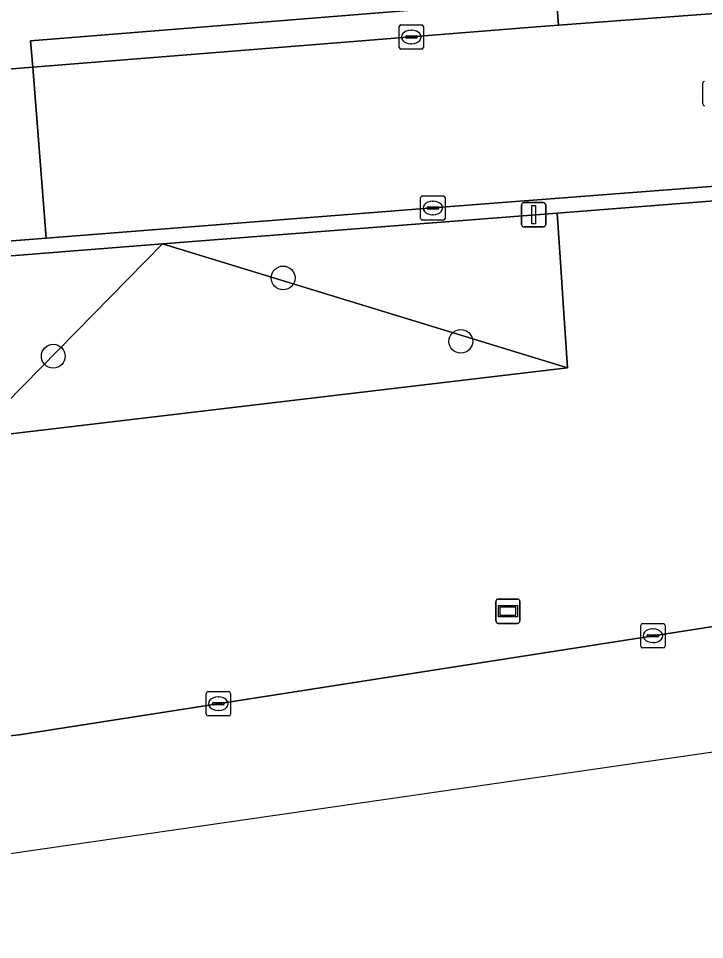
# Model space of a CAD drawing. Extents: x 159680 to 160786, y 387323 to 388340.
# Drawn here: x 160376.49 to 160404.67, y 387473.63 to 387511.5 of the extents above; entities that cross this region are included whole.
import ezdxf

# ---------------------------------------------------------------- set-up
doc = ezdxf.new("R2010")
doc.units = 0
for name, color, linetype in [('IMGEO_Berm_groen', 7, 'Continuous'), ('IMGEO_Boom', 7, 'Continuous'), ('IMGEO_Groenvoorziening', 7, 'Continuous'), ('IMGEO_Kolk', 7, 'Continuous'), ('IMGEO_Lichtmast', 7, 'Continuous'), ('IMGEO_Reclamebord', 7, 'Continuous'), ('IMGEO_Rijbaan_lokaal_gesloten', 7, 'Continuous'), ('IMGEO_Rijbaan_lokaal_open', 7, 'Continuous'), ('IMGEO_Rioolput', 7, 'Continuous'), ('IMGEO_Verkeerseiland_open', 7, 'Continuous'), ('IMGEO_Voetpad_open', 7, 'Continuous')]:
    doc.layers.add(name, color=color, linetype=linetype)

msp = doc.modelspace()

# ---------------------------------------------------------------- linework, layer by layer
at = {"layer": 'IMGEO_Berm_groen'}
for points in [[(160456.86, 387494.604), (160456.428, 387500), (160455.79, 387507.982), (160398.613, 387503.497), (160398.766, 387501.273), (160398.853, 387500), (160399.05, 387497.13), (160374.55, 387494.225), (160375.463, 387486.11), (160359.459, 387485.249), (160358.13, 387497.057), (160352.208, 387493.044), (160349.818, 387491.691), (160347.313, 387490.564), (160344.18, 387489.45), (160340.904, 387488.352), (160341.789, 387482.58)], [(160342.2, 387482.143), (160353.013, 387481.721), (160363.695, 387481.434), (160368.475, 387481.431), (160371.509, 387481.54), (160376.514, 387482.056), (160456.86, 387494.604)]]:
    msp.add_lwpolyline(points, dxfattribs=at)
at = {"layer": 'IMGEO_Boom'}
for centre in [(160387.362, 387500.827), (160394.66, 387498.223), (160377.922, 387497.611)]:
    msp.add_circle(centre, 0.489, dxfattribs=at)
at = {"layer": 'IMGEO_Groenvoorziening'}
for points in [[(160399.05, 387497.13), (160398.853, 387500), (160398.766, 387501.273), (160398.613, 387503.497), (160382.406, 387502.225)], [(160382.406, 387502.225), (160374.55, 387494.225), (160399.05, 387497.13)]]:
    msp.add_lwpolyline(points, close=True, dxfattribs=at)
for points in [[(160362.472, 387500), (160362.322, 387499.899), (160375.463, 387486.11), (160374.55, 387494.225), (160382.406, 387502.225)], [(160382.406, 387502.225), (160370.146, 387501.264), (160366.2, 387500.954)]]:
    msp.add_lwpolyline(points, dxfattribs=at)
at = {"layer": 'IMGEO_Kolk'}
for p, q in [((160392.127, 387510.306), (160392.127, 387511.158)), ((160392.202, 387511.232), (160393.054, 387511.232)), ((160393.128, 387511.158), (160393.128, 387510.306)), ((160392.386, 387510.726), (160392.386, 387510.738)), ((160392.824, 387510.689), (160392.426, 387510.689)), ((160392.429, 387510.775), (160392.827, 387510.775)), ((160392.615, 387511.012), (160392.64, 387511.012)), ((160392.87, 387510.738), (160392.87, 387510.726)), ((160392.638, 387510.452), (160392.613, 387510.452)), ((160393.054, 387510.232), (160392.202, 387510.232)), ((160393.012, 387503.278), (160393.012, 387504.13)), ((160393.087, 387504.204), (160393.939, 387504.204)), ((160393.5, 387503.984), (160393.525, 387503.984)), ((160394.013, 387504.13), (160394.013, 387503.278)), ((160393.271, 387503.698), (160393.271, 387503.71)), ((160393.709, 387503.661), (160393.311, 387503.661)), ((160393.314, 387503.747), (160393.712, 387503.747)), ((160393.755, 387503.71), (160393.755, 387503.698)), ((160393.939, 387503.204), (160393.087, 387503.204)), ((160393.523, 387503.424), (160393.498, 387503.424)), ((160402.052, 387485.696), (160402.052, 387486.548)), ((160402.127, 387486.622), (160402.979, 387486.622)), ((160403.053, 387486.548), (160403.053, 387485.696)), ((160402.311, 387486.116), (160402.311, 387486.128)), ((160402.749, 387486.079), (160402.351, 387486.079)), ((160402.354, 387486.165), (160402.752, 387486.165)), ((160402.54, 387486.402), (160402.565, 387486.402)), ((160402.795, 387486.128), (160402.795, 387486.116)), ((160402.563, 387485.842), (160402.538, 387485.842)), ((160402.979, 387485.622), (160402.127, 387485.622)), ((160384.279, 387483.829), (160385.131, 387483.829)), ((160384.204, 387482.903), (160384.204, 387483.755)), ((160384.692, 387483.609), (160384.717, 387483.609)), ((160385.205, 387483.755), (160385.205, 387482.903)), ((160384.463, 387483.323), (160384.463, 387483.335)), ((160384.901, 387483.286), (160384.503, 387483.286)), ((160384.506, 387483.372), (160384.904, 387483.372)), ((160384.715, 387483.049), (160384.69, 387483.049)), ((160384.947, 387483.335), (160384.947, 387483.323)), ((160385.131, 387482.829), (160384.279, 387482.829))]:
    msp.add_line(p, q, dxfattribs=at)
for points in [[(160392.127, 387510.306), (160392.127, 387511.158)], [(160392.202, 387511.232), (160393.054, 387511.232)], [(160393.128, 387511.158), (160393.128, 387510.306)], [(160393.054, 387510.232), (160392.202, 387510.232)], [(160393.012, 387503.278), (160393.012, 387504.13)], [(160393.087, 387504.204), (160393.939, 387504.204)], [(160394.013, 387504.13), (160394.013, 387503.278)], [(160393.939, 387503.204), (160393.087, 387503.204)], [(160402.052, 387485.696), (160402.052, 387486.548)], [(160402.127, 387486.622), (160402.979, 387486.622)], [(160403.053, 387486.548), (160403.053, 387485.696)], [(160402.979, 387485.622), (160402.127, 387485.622)], [(160384.279, 387483.829), (160385.131, 387483.829)], [(160384.204, 387482.903), (160384.204, 387483.755)], [(160385.205, 387483.755), (160385.205, 387482.903)], [(160385.131, 387482.829), (160384.279, 387482.829)]]:
    msp.add_lwpolyline(points, dxfattribs=at)
for centre, radius, start, end in [((160392.204, 387511.156), 0.0765, 91.552, 178.448), ((160392.204, 387511.156), 0.0765, 91.552, 178.448), ((160393.052, 387511.156), 0.0765, 1.552, 88.448), ((160393.052, 387511.156), 0.0765, 1.552, 88.448), ((160392.426, 387510.735), 0.0403, 85.8775, 175.7526), ((160392.423, 387510.725), 0.0366, 178.938, 274.7102), ((160392.827, 387510.732), 0.043, 264.8664, 352.4533), ((160392.831, 387510.737), 0.0386, 1.7309, 96.639), ((160392.204, 387510.308), 0.0765, 181.552, 268.448), ((160392.204, 387510.308), 0.0765, 181.552, 268.448), ((160393.052, 387510.308), 0.0765, 271.552, 358.448), ((160393.052, 387510.308), 0.0765, 271.552, 358.448), ((160393.089, 387504.128), 0.0765, 91.552, 178.448), ((160393.089, 387504.128), 0.0765, 91.552, 178.448), ((160393.937, 387504.128), 0.0765, 1.552, 88.448), ((160393.937, 387504.128), 0.0765, 1.552, 88.448), ((160393.311, 387503.707), 0.0403, 85.8775, 175.7526), ((160393.308, 387503.697), 0.0366, 178.938, 274.7102), ((160393.712, 387503.704), 0.043, 264.8664, 352.4533), ((160393.716, 387503.709), 0.0386, 1.7309, 96.639), ((160393.089, 387503.28), 0.0765, 181.552, 268.448), ((160393.089, 387503.28), 0.0765, 181.552, 268.448), ((160393.937, 387503.28), 0.0765, 271.552, 358.448), ((160393.937, 387503.28), 0.0765, 271.552, 358.448), ((160402.129, 387486.546), 0.0765, 91.552, 178.448), ((160402.129, 387486.546), 0.0765, 91.552, 178.448), ((160402.977, 387486.546), 0.0765, 1.552, 88.448), ((160402.977, 387486.546), 0.0765, 1.552, 88.448), ((160402.351, 387486.125), 0.0403, 85.8775, 175.7526), ((160402.348, 387486.115), 0.0366, 178.938, 274.7102), ((160402.752, 387486.122), 0.043, 264.8664, 352.4533), ((160402.756, 387486.127), 0.0386, 1.7309, 96.639), ((160402.129, 387485.698), 0.0765, 181.552, 268.448), ((160402.129, 387485.698), 0.0765, 181.552, 268.448), ((160402.977, 387485.698), 0.0765, 271.552, 358.448), ((160402.977, 387485.698), 0.0765, 271.552, 358.448), ((160384.281, 387483.753), 0.0765, 91.552, 178.448), ((160384.281, 387483.753), 0.0765, 91.552, 178.448), ((160385.129, 387483.753), 0.0765, 1.552, 88.448), ((160385.129, 387483.753), 0.0765, 1.552, 88.448), ((160384.503, 387483.332), 0.0403, 85.8775, 175.7526), ((160384.5, 387483.322), 0.0366, 178.938, 274.7102), ((160384.904, 387483.329), 0.043, 264.8664, 352.4533), ((160384.908, 387483.334), 0.0386, 1.7309, 96.639), ((160384.281, 387482.905), 0.0765, 181.552, 268.448), ((160384.281, 387482.905), 0.0765, 181.552, 268.448), ((160385.129, 387482.905), 0.0765, 271.552, 358.448), ((160385.129, 387482.905), 0.0765, 271.552, 358.448)]:
    msp.add_arc(centre, radius, start, end, dxfattribs=at)
for centre, major_axis, ratio, start_param, end_param in [((160392.614, 387510.732), (-0.387, 0.002), 0.722429, 4.712389, 7.853982), ((160392.639, 387510.732), (-0.39, 0.002), 0.717154, 1.570796, 4.712389), ((160393.499, 387503.704), (-0.387, 0.002), 0.722429, 4.712389, 7.853982), ((160393.524, 387503.704), (-0.39, 0.002), 0.717154, 1.570796, 4.712389), ((160402.539, 387486.122), (-0.387, 0.002), 0.722429, 4.712389, 7.853982), ((160402.564, 387486.122), (-0.39, 0.002), 0.717154, 1.570796, 4.712389), ((160384.691, 387483.329), (-0.387, 0.002), 0.722429, 4.712389, 7.853982), ((160384.716, 387483.329), (-0.39, 0.002), 0.717154, 1.570796, 4.712389)]:
    msp.add_ellipse(centre, major_axis=major_axis, ratio=ratio, start_param=start_param, end_param=end_param, dxfattribs=at)
at = {"layer": 'IMGEO_Lichtmast'}
for p, q in [((160397.257, 387503.927), (160398.047, 387503.927)), ((160398.047, 387503.927), (160397.257, 387503.927)), ((160397.157, 387503.027), (160397.157, 387503.827)), ((160397.157, 387503.827), (160397.157, 387503.027)), ((160398.147, 387503.827), (160398.147, 387503.027)), ((160398.147, 387503.027), (160398.147, 387503.827)), ((160398.047, 387502.927), (160397.257, 387502.927)), ((160397.257, 387502.927), (160398.047, 387502.927))]:
    msp.add_line(p, q, dxfattribs=at)
msp.add_lwpolyline([(160397.577, 387503.802), (160397.727, 387503.802), (160397.727, 387503.052), (160397.577, 387503.052), (160397.577, 387503.802)], dxfattribs=at)
for centre, start, end in [((160397.257, 387503.827), 90, 180), ((160397.257, 387503.827), 90, 180), ((160398.047, 387503.827), 0, 90), ((160398.047, 387503.827), 360, 90), ((160397.257, 387503.027), 180, 270), ((160397.257, 387503.027), 180, 270), ((160398.047, 387503.027), 270, 0), ((160398.047, 387503.027), 270, 0)]:
    msp.add_arc(centre, 0.1, start, end, dxfattribs=at)
at = {"layer": 'IMGEO_Reclamebord'}
for p, q in [((160396.202, 387487.631), (160396.992, 387487.631)), ((160396.992, 387487.631), (160396.202, 387487.631)), ((160396.102, 387486.731), (160396.102, 387487.531)), ((160396.102, 387487.531), (160396.102, 387486.731)), ((160397.092, 387487.531), (160397.092, 387486.731)), ((160397.092, 387486.731), (160397.092, 387487.531)), ((160396.992, 387486.631), (160396.202, 387486.631)), ((160396.202, 387486.631), (160396.992, 387486.631))]:
    msp.add_line(p, q, dxfattribs=at)
for points in [[(160396.203, 387487.363), (160396.991, 387487.363), (160396.991, 387486.899), (160396.203, 387486.899), (160396.203, 387487.363)], [(160396.268, 387487.298), (160396.268, 387486.964), (160396.926, 387486.964), (160396.926, 387487.298), (160396.268, 387487.298)]]:
    msp.add_lwpolyline(points, dxfattribs=at)
for centre, start, end in [((160396.202, 387487.531), 90, 180), ((160396.202, 387487.531), 90, 180), ((160396.992, 387487.531), 0, 90), ((160396.992, 387487.531), 360, 90), ((160396.202, 387486.731), 180, 270), ((160396.202, 387486.731), 180, 270), ((160396.992, 387486.731), 270, 0), ((160396.992, 387486.731), 270, 0)]:
    msp.add_arc(centre, 0.1, start, end, dxfattribs=at)
at = {"layer": 'IMGEO_Rijbaan_lokaal_gesloten'}
for points in [[(160475.807, 387497.58), (160474.859, 387497.427), (160456.86, 387494.604), (160376.514, 387482.056), (160371.509, 387481.54), (160368.475, 387481.431), (160363.695, 387481.434), (160353.013, 387481.721), (160352.912, 387478.218), (160357.651, 387477.975)], [(160357.499, 387476.071), (160353.01, 387475.652), (160353.254, 387473.634), (160357.192, 387474.43), (160366.484, 387475.774), (160483.024, 387492.635)]]:
    msp.add_lwpolyline(points, dxfattribs=at)
at = {"layer": 'IMGEO_Rijbaan_lokaal_open'}
for points in [[(160496.356, 387518.867), (160489.8, 387518.333), (160482.888, 387517.787), (160477.091, 387517.329), (160460.658, 387516.009), (160452.597, 387515.361), (160424.125, 387513.143), (160398.675, 387511.212), (160397.77, 387511.144), (160377.083, 387509.488), (160377.627, 387502.464), (160392.992, 387503.664), (160419.377, 387505.703), (160447.78, 387507.972), (160472.593, 387509.89), (160491.106, 387511.353), (160492.852, 387511.476), (160495.208, 387511.663), (160500.289, 387512.066), (160500.833, 387511.969)], [(160370.076, 387501.875), (160377.627, 387502.464), (160377.083, 387509.488), (160372.668, 387509.134)]]:
    msp.add_lwpolyline(points, dxfattribs=at)
at = {"layer": 'IMGEO_Rioolput'}
msp.add_line((160404.599, 387507.98), (160404.599, 387508.832), dxfattribs=at)
msp.add_lwpolyline([(160404.599, 387507.98), (160404.599, 387508.832)], dxfattribs=at)
for centre, start, end in [((160404.676, 387508.83), 91.552, 178.448), ((160404.676, 387508.83), 91.552, 178.448), ((160404.676, 387507.982), 181.552, 268.448), ((160404.676, 387507.982), 181.552, 268.448)]:
    msp.add_arc(centre, 0.0765, start, end, dxfattribs=at)
at = {"layer": 'IMGEO_Verkeerseiland_open'}
msp.add_lwpolyline([(160492.852, 387511.476), (160491.106, 387511.353), (160472.593, 387509.89), (160447.78, 387507.972), (160419.377, 387505.703), (160392.992, 387503.664), (160377.627, 387502.464), (160370.076, 387501.875), (160370.146, 387501.264), (160382.406, 387502.225), (160398.613, 387503.497), (160455.79, 387507.982)], dxfattribs=at)
at = {"layer": 'IMGEO_Voetpad_open'}
msp.add_lwpolyline([(160372.668, 387509.134), (160377.083, 387509.488), (160376.991, 387510.581), (160397.77, 387512.244), (160398.592, 387512.306), (160398.675, 387511.212), (160424.125, 387513.143), (160452.597, 387515.361), (160460.658, 387516.009), (160460.572, 387517.102), (160461.115, 387519.15), (160460.779, 387524.038), (160460.754, 387524.429), (160459.239, 387524.33), (160459.394, 387521.078)], dxfattribs=at)
msp.add_lwpolyline([(160397.77, 387511.144), (160398.675, 387511.212), (160398.592, 387512.306), (160397.77, 387512.244), (160376.991, 387510.581), (160377.083, 387509.488)], close=True, dxfattribs=at)

doc.saveas('drawing.dxf')
